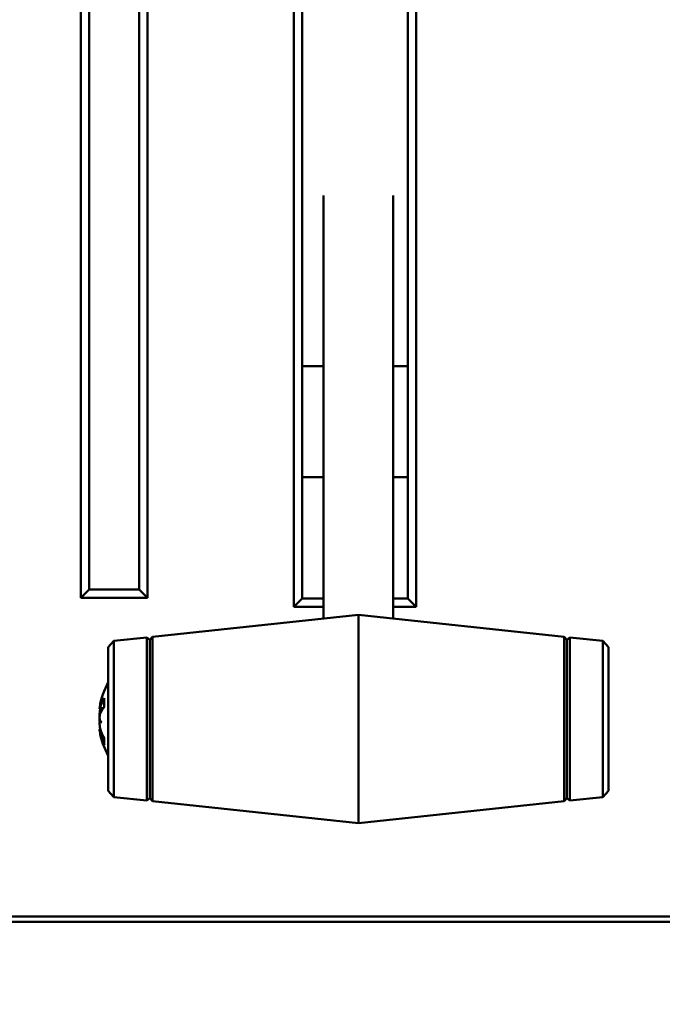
# Model space of a CAD drawing. Header units: inches. Extents: x 0.2 to 58.8, y 1.7 to 68.8.
# Tile 259 of 283: x 47.3 to 49.6, y 53.7 to 57.3. Entities that reach past the tile are written whole.
import ezdxf

# ---------------------------------------------------------------- set-up
doc = ezdxf.new("R2010")
doc.units = ezdxf.units.IN
doc.header["$MEASUREMENT"] = 0
for name, color, linetype, lineweight in [('Dimension (ANSI)', 7, 'Continuous', 25), ('Visible (ANSI)', 7, 'Continuous', 50), ('Visible Narrow (ANSI)', 7, 'Continuous', 35)]:
    doc.layers.add(name, color=color, linetype=linetype, lineweight=lineweight)
doc.styles.add('Note Text (ANSI)', font='tahoma.ttf')
doc.dimstyles.new('Default (ANSI)', dxfattribs={"dimtxt": 0.5, "dimasz": 0.098425, "dimexe": 0.125, "dimexo": 0.0625, "dimgap": 0.031496, "dimtad": 0, "dimtih": 1, "dimtoh": 1, "dimrnd": 1e-08, "dimzin": 4, "dimdsep": 46, "dimtxsty": 'Note Text (ANSI)', "dimcen": 0.09, "dimdle": 0.393701, "dimclrd": 256, "dimclre": 256, "dimclrt": 256, "dimadec": 0, "dimazin": 1, "dimtfac": 1, "dimtofl": 0, "dimtmove": 0, "dimatfit": 3, "dimfxl": 1, "dimtolj": 1, "dimtzin": 4, "dimlwd": -1, "dimlwe": -1, "dimarcsym": 0})

# ---------------------------------------------------------------- blocks, each defined once
blk = doc.blocks.new('*D10')
at = {"layer": 'Defpoints', "color": 0}
for p in [(53.6854, 65.0122), (49.0566, 40.8796), (56.9137, 40.8796)]:
    blk.add_point(p, dxfattribs=at)
at = {"layer": 'Dimension (ANSI)'}
for p, q in [((53.7479, 65.0122), (57.0387, 65.0122)), ((56.9137, 64.9138), (56.9137, 55.1839)), ((56.9137, 40.978), (56.9137, 54.4668)), ((49.1191, 40.8796), (57.0387, 40.8796))]:
    blk.add_line(p, q, dxfattribs=at)
for points in [[(56.8973, 64.9138), (56.9301, 64.9138), (56.9137, 65.0122)], [(56.8973, 40.978), (56.9301, 40.978), (56.9137, 40.8796)]]:
    blk.add_solid(points, dxfattribs=at)
at = {"layer": 'Dimension (ANSI)', "insert": (54.8793, 55.1524), "char_height": 0.5, "attachment_point": 1, "style": 'Note Text (ANSI)'}
blk.add_mtext('\\A1;24.13 [613.0]', dxfattribs=at)

msp = doc.modelspace()

# ---------------------------------------------------------------- linework, layer by layer
at = {"layer": 'Visible (ANSI)'}
for p, q in [((48.2389, 58.2647), (48.2389, 55.1447)), ((48.6789, 55.1447), (48.6789, 58.2647)), ((47.4719, 58.2327), (47.4719, 55.1777)), ((47.7119, 55.1777), (47.7119, 58.2327)), ((48.2689, 55.1747), (48.2689, 58.2347)), ((48.6489, 58.2347), (48.6489, 55.1747)), ((47.5019, 55.2077), (47.5019, 58.2027)), ((47.6819, 58.2027), (47.6819, 55.2077)), ((48.3459, 55.103), (48.3459, 56.6254)), ((48.5959, 56.6254), (48.5959, 55.103)), ((48.3459, 56.0114), (48.2689, 56.0114)), ((48.6489, 56.0114), (48.5959, 56.0114)), ((48.3459, 55.6114), (48.2689, 55.6114)), ((48.6489, 55.6114), (48.5959, 55.6114)), ((47.4719, 55.1777), (47.5019, 55.2077)), ((47.6819, 55.2077), (47.5019, 55.2077)), ((47.7119, 55.1777), (47.6819, 55.2077)), ((47.4719, 55.1777), (47.7119, 55.1777)), ((48.2389, 55.1447), (48.2689, 55.1747)), ((48.3459, 55.1747), (48.2689, 55.1747)), ((48.6489, 55.1747), (48.5959, 55.1747)), ((48.6789, 55.1447), (48.6489, 55.1747)), ((47.7297, 55.0372), (48.4709, 55.1163)), ((48.2389, 55.1447), (48.3459, 55.1447)), ((48.4709, 55.1163), (48.4709, 54.3663)), ((49.212, 55.0372), (48.4709, 55.1163)), ((48.5959, 55.1447), (48.6789, 55.1447)), ((47.5709, 55.0003), (47.5908, 55.0224)), ((47.5908, 55.0224), (47.7099, 55.0351)), ((47.5908, 55.0224), (47.5908, 54.4602)), ((47.7099, 55.0351), (47.7099, 54.4475)), ((47.7209, 55.0263), (47.7099, 55.0351)), ((47.7209, 55.0263), (47.7297, 55.0372)), ((47.7209, 55.0263), (47.7209, 54.4563)), ((47.7297, 54.4454), (47.7297, 55.0372)), ((49.212, 55.0372), (49.212, 54.4454)), ((49.2209, 55.0263), (49.212, 55.0372)), ((49.2209, 55.0263), (49.2318, 55.0351)), ((49.2209, 55.0263), (49.2209, 54.4563)), ((49.2318, 54.4475), (49.2318, 55.0351)), ((49.351, 55.0224), (49.2318, 55.0351)), ((49.351, 54.4602), (49.351, 55.0224)), ((49.3709, 55.0003), (49.351, 55.0224)), ((47.5709, 54.4823), (47.5709, 55.0003)), ((49.3709, 55.0003), (49.3709, 54.4823)), ((47.5561, 54.814), (47.5561, 54.7854)), ((47.5396, 54.7825), (47.5398, 54.7825)), ((47.5398, 54.7781), (47.5502, 54.7772)), ((47.5396, 54.7001), (47.5438, 54.7005)), ((47.5398, 54.7045), (47.5425, 54.7047)), ((47.5561, 54.6718), (47.5561, 54.6514)), ((47.5709, 54.4823), (47.5908, 54.4602)), ((49.3709, 54.4823), (49.351, 54.4602)), ((47.5908, 54.4602), (47.7099, 54.4475)), ((47.7209, 54.4563), (47.7099, 54.4475)), ((47.7209, 54.4563), (47.7297, 54.4454)), ((47.7297, 54.4454), (48.4709, 54.3663)), ((49.212, 54.4454), (48.4709, 54.3663)), ((49.2209, 54.4563), (49.212, 54.4454)), ((49.2209, 54.4563), (49.2318, 54.4475)), ((49.351, 54.4602), (49.2318, 54.4475)), ((45.4121, 54.0308), (52.3102, 54.0308)), ((52.3102, 54.0108), (45.4121, 54.0108))]:
    msp.add_line(p, q, dxfattribs=at)
for start, end in [(150.762, 170.9829), (189.0171, 209.238)]:
    msp.add_arc((47.8072, 54.7413), 0.2708, start, end, dxfattribs=at)
for centre, major_axis, ratio, start_param, end_param in [((47.8004, 54.7443), (-0.1089, -0.2448), 0.981775, 4.844878, 4.97421), ((47.8004, 54.7326), (-0.211, 0.1651), 0.959481, 0.35114, 0.480472), ((47.8058, 54.7297), (-0.2684, 0.0323), 0.684182, 5.975665, 6.172967), ((47.5103, 54.7958), (-0.0686, 0.0028), 0.148914, 2.025667, 2.028828), ((47.8058, 54.7552), (-0.269, -0.0269), 0.484523, 5.84502, 6.042322), ((47.8058, 54.7523), (-0.2682, -0.0342), 0.724085, 5.97881, 5.998821), ((47.8004, 54.7035), (-0.2637, 0.0477), 0.221909, 0.203689, 0.333021), ((47.5103, 54.7248), (0.0686, 0.0121), 0.011646, 1.029614, 1.11993), ((47.8004, 54.78), (-0.2639, -0.0467), 0.077234, 0.14989, 0.279222), ((47.8058, 54.7303), (-0.2682, 0.0342), 0.724085, 0.284364, 0.481666), ((47.8058, 54.7491), (-0.2661, -0.0479), 0.870426, 0.037075, 0.234377)]:
    msp.add_ellipse(centre, major_axis=major_axis, ratio=ratio, start_param=start_param, end_param=end_param, dxfattribs=at)
for points in [[(47.5561, 54.814), (47.5561, 54.8147), (47.5563, 54.8155), (47.5567, 54.8161)], [(47.5567, 54.6487), (47.5563, 54.6495), (47.5561, 54.6505), (47.5561, 54.6514)]]:
    msp.add_open_spline(points, degree=3, dxfattribs=at)
for points, knots in [([(47.54, 54.7384), (47.54, 54.7385), (47.54, 54.7385), (47.5398, 54.7401), (47.5397, 54.7419), (47.5395, 54.7457), (47.5396, 54.7476), (47.5398, 54.7513), (47.54, 54.7532), (47.5404, 54.7565), (47.5408, 54.758), (47.5412, 54.7595), (47.5413, 54.7599), (47.5414, 54.7602)], [0.02817701, 0.02817701, 0.02817701, 0.02817701, 0.02875644, 0.02875644, 0.04273434, 0.04273434, 0.05671223, 0.05671223, 0.07082652, 0.07082652, 0.08494082, 0.08494082, 0.08976125, 0.08976125, 0.08976125, 0.08976125]), ([(47.54, 54.7854), (47.54, 54.7854), (47.54, 54.7853), (47.5398, 54.7842), (47.5397, 54.7834), (47.5396, 54.7826), (47.5396, 54.7825), (47.5396, 54.7825)], [0.02817592, 0.02817592, 0.02817592, 0.02817592, 0.02861542, 0.02861542, 0.04266381, 0.04266381, 0.05114162, 0.05114162, 0.05114162, 0.05114162]), ([(47.5414, 54.782), (47.5411, 54.7808), (47.5407, 54.7797), (47.5402, 54.7783), (47.5399, 54.778), (47.5397, 54.7782), (47.5396, 54.7786), (47.5396, 54.7802), (47.5397, 54.7814), (47.5399, 54.7832), (47.5399, 54.7837), (47.54, 54.7842)], [0, 0, 0, 0, 0.01429788, 0.01429788, 0.02859576, 0.02859576, 0.04258156, 0.04258156, 0.05656736, 0.05656736, 0.06157061, 0.06157061, 0.06157061, 0.06157061]), ([(47.5414, 54.7739), (47.5411, 54.7726), (47.5407, 54.7709), (47.5402, 54.7672), (47.5399, 54.7652), (47.5397, 54.7615), (47.5396, 54.7595), (47.5396, 54.756), (47.5397, 54.7544), (47.5398, 54.7529), (47.5399, 54.7527), (47.5399, 54.7524)], [0, 0, 0, 0, 0.01429788, 0.01429788, 0.02859576, 0.02859576, 0.04258156, 0.04258156, 0.05656736, 0.05656736, 0.05905044, 0.05905044, 0.05905044, 0.05905044]), ([(47.5397, 54.7413), (47.5397, 54.7405), (47.5396, 54.7397), (47.5395, 54.7369), (47.5396, 54.7349), (47.5397, 54.7321), (47.5398, 54.7311), (47.5399, 54.7301)], [0.03646349, 0.03646349, 0.03646349, 0.03646349, 0.04273434, 0.04273434, 0.05671223, 0.05671223, 0.0643554, 0.0643554, 0.0643554, 0.0643554]), ([(47.5414, 54.7086), (47.5411, 54.71), (47.5407, 54.7117), (47.5402, 54.7154), (47.5399, 54.7174), (47.5397, 54.7211), (47.5396, 54.723), (47.5396, 54.7266), (47.5397, 54.7282), (47.5399, 54.7299), (47.5399, 54.7304), (47.54, 54.7308)], [0, 0, 0, 0, 0.01429788, 0.01429788, 0.02859576, 0.02859576, 0.04258156, 0.04258156, 0.05656736, 0.05656736, 0.06157061, 0.06157061, 0.06157061, 0.06157061]), ([(47.5397, 54.6988), (47.5397, 54.6992), (47.5396, 54.6995), (47.5395, 54.7001), (47.5396, 54.7002), (47.5398, 54.6997), (47.54, 54.699), (47.5404, 54.697), (47.5408, 54.6957), (47.5412, 54.6937), (47.5413, 54.6932), (47.5414, 54.6926)], [0.03645802, 0.03645802, 0.03645802, 0.03645802, 0.04266381, 0.04266381, 0.0567122, 0.0567122, 0.07082649, 0.07082649, 0.08494078, 0.08494078, 0.08976122, 0.08976122, 0.08976122, 0.08976122]), ([(47.5398, 54.7045), (47.5398, 54.7045), (47.5398, 54.7045), (47.5397, 54.7044), (47.5396, 54.704), (47.5396, 54.7024), (47.5397, 54.7013), (47.5398, 54.7001)], [0.02743141, 0.02743141, 0.02743141, 0.02743141, 0.02859576, 0.02859576, 0.04258156, 0.04258156, 0.05580048, 0.05580048, 0.05580048, 0.05580048])]:
    msp.add_open_spline(points, degree=3, knots=knots, dxfattribs=at)
at = {"layer": 'Visible Narrow (ANSI)'}
for p, q in [((47.5567, 54.8161), (47.5567, 54.7862)), ((47.5414, 54.782), (47.553, 54.7813)), ((47.5414, 54.7739), (47.5485, 54.7744)), ((47.5414, 54.6926), (47.5465, 54.6929)), ((47.5567, 54.6706), (47.5567, 54.6487))]:
    msp.add_line(p, q, dxfattribs=at)

# ---------------------------------------------------------------- dimensions: what is measured, and where the dimension line sits
at = {"layer": 'Dimension (ANSI)'}
dim = msp.add_linear_dim(base=(56.9137, 40.8796), p1=(53.6854, 65.0122), p2=(49.0566, 40.8796), angle=90, dimstyle='Default (ANSI)', override={"dimdec": 2, "dimtp": 0, "dimtm": 0, "dimtdec": 2, "dimatfit": 1}, dxfattribs=at)
dim.commit()
dim.dimension.update_dxf_attribs({"geometry": '*D10', "text_midpoint": (56.9137, 54.8253), "dimtype": 160})

doc.saveas('drawing.dxf')
